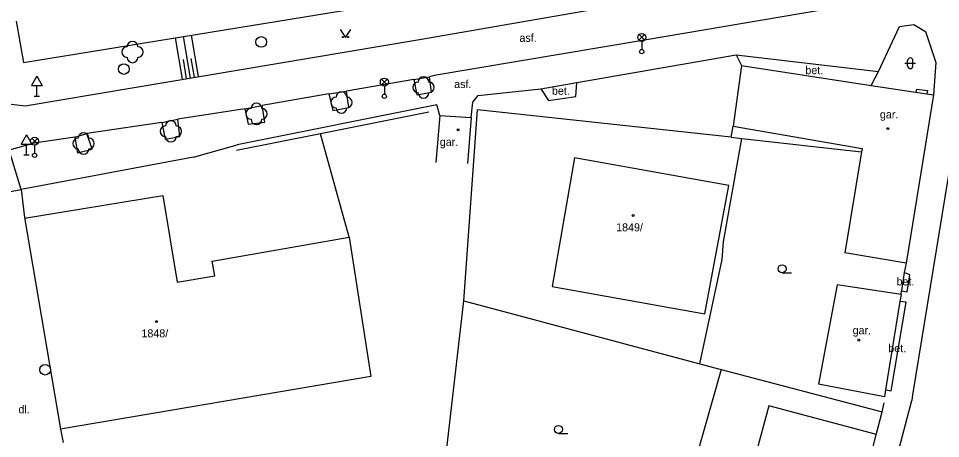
# Model space of a CAD drawing. Extents: x -737812 to -729375, y -1123000 to -1115500.
# Drawn here: x -735532.9 to -735446.5, y -1119123.4 to -1119084 of the extents above; entities that cross this region are included whole.
import ezdxf

# ---------------------------------------------------------------- set-up
doc = ezdxf.new("R2010")
doc.units = 0
for name, color, linetype in [('Doplněk polohopisu', 7, 'Continuous'), ('Doplňkové značky', 7, 'Continuous'), ('Hranice - ploty_ zdi', 7, 'Continuous'), ('Hranice parcel a úz_ celk', 7, 'Continuous'), ('Komunikace', 7, 'Continuous'), ('Pomocné popisy', 7, 'Continuous'), ('Popisy budov', 7, 'Continuous'), ('Povr_ zn_ inž_ sítí - el_', 7, 'Continuous'), ('Povr_ zn_ inž_ sítí - kan_', 7, 'Continuous'), ('Stavební objekty', 7, 'Continuous'), ('Výškopis', 7, 'Continuous'), ('Zeleň', 7, 'Continuous'), ('Značky druhů budov', 7, 'Continuous'), ('Značky druhů pozemků', 7, 'Continuous'), ('Čísla popisná', 7, 'Continuous')]:
    doc.layers.add(name, color=color, linetype=linetype)

msp = doc.modelspace()

# ---------------------------------------------------------------- linework, layer by layer
at = {"layer": 'Doplněk polohopisu'}
for p, q in [((-735452.33, -1119088.99), (-735450.36, -1119084.76)), ((-735450.36, -1119084.76), (-735449.02, -1119084.59)), ((-735449.02, -1119084.59), (-735447.92, -1119085.24)), ((-735447.92, -1119085.24), (-735446.96, -1119088.16)), ((-735480.57, -1119090.01), (-735465.65, -1119087.42)), ((-735465.65, -1119087.42), (-735465.16, -1119088.43)), ((-735465.65, -1119087.42), (-735452.33, -1119088.99)), ((-735446.96, -1119088.16), (-735447.17, -1119091.18)), ((-735494.19, -1119090.91), (-735494.38, -1119089.5)), ((-735453.02, -1119090.29), (-735452.33, -1119088.99)), ((-735495.86, -1119089.75), (-735495.58, -1119091.16)), ((-735483.95, -1119090.61), (-735480.57, -1119090.01)), ((-735480.69, -1119091.32), (-735480.57, -1119090.01)), ((-735503.81, -1119091.07), (-735503.45, -1119092.63)), ((-735501.94, -1119092.37), (-735502.15, -1119090.83)), ((-735495.58, -1119091.16), (-735494.19, -1119090.91)), ((-735490.33, -1119091.86), (-735489.82, -1119091.25)), ((-735489.82, -1119091.25), (-735483.95, -1119090.61)), ((-735483.95, -1119090.61), (-735483.25, -1119091.7)), ((-735483.25, -1119091.7), (-735480.69, -1119091.32)), ((-735448.78, -1119090.64), (-735448.84, -1119090.93)), ((-735448.78, -1119090.64), (-735447.75, -1119090.77)), ((-735447.75, -1119090.77), (-735447.8, -1119091.08)), ((-735493.68, -1119092.11), (-735512.38, -1119095.87)), ((-735509.79, -1119093.75), (-735510.06, -1119092.17)), ((-735493.42, -1119093.1), (-735493.68, -1119092.11)), ((-735490.48, -1119093.3), (-735490.33, -1119091.86)), ((-735511.67, -1119092.49), (-735511.36, -1119093.91)), ((-735503.45, -1119092.63), (-735501.94, -1119092.37)), ((-735519.44, -1119093.78), (-735519.14, -1119095.32)), ((-735517.77, -1119095.08), (-735517.94, -1119093.46)), ((-735511.36, -1119093.91), (-735509.79, -1119093.75)), ((-735525.96, -1119096.27), (-735526.47, -1119094.79)), ((-735527.6, -1119095.15), (-735527.35, -1119096.61)), ((-735519.14, -1119095.32), (-735517.77, -1119095.08)), ((-735532.63, -1119100.03), (-735533.75, -1119096.37)), ((-735527.35, -1119096.61), (-735525.96, -1119096.27)), ((-735537.71, -1119100.99), (-735532.63, -1119100.03)), ((-735449.74, -1119106.94), (-735449.92, -1119107.83)), ((-735449.4, -1119108.04), (-735449.92, -1119107.83)), ((-735449.65, -1119109.62), (-735449.4, -1119108.04)), ((-735450.21, -1119109.89), (-735450.16, -1119109.52)), ((-735450.16, -1119109.52), (-735449.65, -1119109.62)), ((-735451.15, -1119118.89), (-735449.74, -1119110.61)), ((-735449.74, -1119110.61), (-735450.32, -1119110.54)), ((-735451.66, -1119118.82), (-735451.15, -1119118.89))]:
    msp.add_line(p, q, dxfattribs=at)
at = {"layer": 'Doplňkové značky'}
for p, q in [((-735531.17, -1119089.434), (-735531.67, -1119090.3)), ((-735531.17, -1119089.434), (-735530.67, -1119090.3)), ((-735531.67, -1119090.3), (-735530.67, -1119090.3)), ((-735531.17, -1119091.3), (-735531.17, -1119090.3)), ((-735531.42, -1119091.3), (-735530.92, -1119091.3)), ((-735532.12, -1119094.934), (-735532.62, -1119095.8)), ((-735532.12, -1119094.934), (-735531.62, -1119095.8)), ((-735532.62, -1119095.8), (-735531.62, -1119095.8)), ((-735532.12, -1119096.8), (-735532.12, -1119095.8)), ((-735532.37, -1119096.8), (-735531.87, -1119096.8))]:
    msp.add_line(p, q, dxfattribs=at)
at = {"layer": 'Hranice - ploty_ zdi'}
for p, q in [((-735516.49, -1119097.02), (-735512.38, -1119095.87)), ((-735516.49, -1119097.02), (-735532.63, -1119100.03)), ((-735532.63, -1119100.03), (-735532.31, -1119102.68)), ((-735449.92, -1119107.83), (-735450.16, -1119109.52)), ((-735528.95, -1119122.48), (-735528.68, -1119123.73))]:
    msp.add_line(p, q, dxfattribs=at)
msp.add_lwpolyline([(-735494.43, -1119092.81), (-735504.59, -1119094.84), (-735512.47, -1119096.4)], dxfattribs=at)
at = {"layer": 'Hranice parcel a úz_ celk'}
for p, q in [((-735491.17, -1119110.47), (-735489.88, -1119092.57)), ((-735466.12, -1119095.15), (-735489.88, -1119092.57)), ((-735501.89, -1119104.52), (-735504.59, -1119094.84)), ((-735466.12, -1119095.15), (-735465.95, -1119094.12)), ((-735466.12, -1119095.15), (-735465.14, -1119095.26)), ((-735465.14, -1119095.26), (-735453.92, -1119096.51)), ((-735493.28, -1119128.75), (-735491.17, -1119110.47)), ((-735491.17, -1119110.47), (-735469.05, -1119116.38)), ((-735469.05, -1119116.38), (-735467.06, -1119116.91)), ((-735467.06, -1119116.91), (-735471.97, -1119134.11)), ((-735467.06, -1119116.91), (-735451.99, -1119120.86))]:
    msp.add_line(p, q, dxfattribs=at)
msp.add_lwpolyline([(-735469.05, -1119116.38), (-735466.97, -1119106.61), (-735466.84, -1119104.95), (-735465.14, -1119095.26)], dxfattribs=at)
at = {"layer": 'Komunikace'}
for p, q in [((-735532.42, -1119088.16), (-735427.91, -1119071.1)), ((-735447.79, -1119081.55), (-735474.05, -1119086.03)), ((-735495.33, -1119085.98), (-735474.06, -1119082.31)), ((-735533.1, -1119084.28), (-735532.42, -1119088.16)), ((-735532.24, -1119092.2), (-735495.33, -1119085.98)), ((-735474.05, -1119086.03), (-735493.95, -1119089.38)), ((-735495.86, -1119089.75), (-735494.38, -1119089.5)), ((-735493.95, -1119089.38), (-735494.38, -1119089.5)), ((-735495.86, -1119089.75), (-735502.15, -1119090.83)), ((-735503.81, -1119091.07), (-735510.06, -1119092.17)), ((-735503.81, -1119091.07), (-735502.15, -1119090.83)), ((-735534.3, -1119091.97), (-735532.24, -1119092.2)), ((-735511.67, -1119092.49), (-735510.06, -1119092.17)), ((-735444.71, -1119092.18), (-735449.13, -1119119.27)), ((-735511.67, -1119092.49), (-735517.94, -1119093.46)), ((-735519.44, -1119093.78), (-735526.47, -1119094.79)), ((-735519.44, -1119093.78), (-735517.94, -1119093.46)), ((-735527.6, -1119095.15), (-735526.47, -1119094.79)), ((-735531.4, -1119095.7), (-735533.75, -1119096.37)), ((-735527.6, -1119095.15), (-735531.4, -1119095.7)), ((-735452.72, -1119133.11), (-735449.22, -1119119.8)), ((-735449.13, -1119119.27), (-735449.22, -1119119.8))]:
    msp.add_line(p, q, dxfattribs=at)
at = {"layer": 'Povr_ zn_ inž_ sítí - el_'}
for p, q in [((-735474.764, -1119086.058), (-735474.236, -1119085.53)), ((-735474.228, -1119086.055), (-735474.756, -1119085.526)), ((-735474.5, -1119086.17), (-735474.5, -1119086.92)), ((-735498.874, -1119090.248), (-735498.346, -1119089.72)), ((-735498.338, -1119090.245), (-735498.866, -1119089.716)), ((-735498.61, -1119090.36), (-735498.61, -1119091.11)), ((-735531.634, -1119095.778), (-735531.106, -1119095.25)), ((-735531.098, -1119095.775), (-735531.626, -1119095.246)), ((-735531.37, -1119095.89), (-735531.37, -1119096.64))]:
    msp.add_line(p, q, dxfattribs=at)
for centre, radius in [((-735474.5, -1119085.795), 0.375), ((-735474.5, -1119087.12), 0.2), ((-735498.61, -1119089.985), 0.375), ((-735498.61, -1119091.31), 0.2), ((-735531.37, -1119095.515), 0.375), ((-735531.37, -1119096.84), 0.2)]:
    msp.add_circle(centre, radius, dxfattribs=at)
at = {"layer": 'Povr_ zn_ inž_ sítí - kan_'}
for centre in [(-735510.14, -1119086.22), (-735523.01, -1119088.76), (-735530.38, -1119116.92)]:
    msp.add_circle(centre, 0.5, dxfattribs=at)
at = {"layer": 'Stavební objekty'}
for p, q in [((-735465.16, -1119088.43), (-735465.95, -1119094.12)), ((-735465.16, -1119088.43), (-735453.02, -1119090.29)), ((-735453.02, -1119090.29), (-735447.17, -1119091.18)), ((-735447.17, -1119091.18), (-735449.74, -1119106.94)), ((-735493.42, -1119093.1), (-735493.8, -1119097.52)), ((-735493.42, -1119093.1), (-735490.48, -1119093.3)), ((-735490.48, -1119093.3), (-735490.81, -1119097.62)), ((-735466.34, -1119099.68), (-735480.79, -1119097.09)), ((-735532.31, -1119102.68), (-735528.95, -1119122.48)), ((-735449.74, -1119106.94), (-735455.48, -1119105.98)), ((-735450.21, -1119109.89), (-735456.21, -1119108.96)), ((-735450.21, -1119109.89), (-735450.32, -1119110.54)), ((-735450.32, -1119110.54), (-735451.66, -1119118.82)), ((-735451.78, -1119119.47), (-735457.96, -1119118.28)), ((-735451.66, -1119118.82), (-735451.78, -1119119.47)), ((-735454.88, -1119131.97), (-735452.54, -1119123.01))]:
    msp.add_line(p, q, dxfattribs=at)
for points in [[(-735465.95, -1119094.12), (-735453.87, -1119096.21), (-735453.92, -1119096.51), (-735455.48, -1119105.98)], [(-735480.79, -1119097.09), (-735482.9, -1119109.12), (-735468.61, -1119111.68), (-735466.34, -1119099.68)], [(-735532.3, -1119102.73), (-735519.37, -1119100.59), (-735518, -1119108.73), (-735514.49, -1119108.12), (-735514.73, -1119106.76), (-735501.89, -1119104.52)], [(-735501.89, -1119104.52), (-735499.89, -1119117.56), (-735528.95, -1119122.48)], [(-735456.21, -1119108.96), (-735457.96, -1119118.28)], [(-735452.53, -1119122.98), (-735462.6, -1119120.32), (-735464.12, -1119125.96), (-735465.32, -1119125.62), (-735466.2, -1119128.88), (-735465, -1119129.21), (-735465.7, -1119131.8), (-735457.88, -1119133.76), (-735457.28, -1119131.35)], [(-735452.54, -1119123.01), (-735451.99, -1119120.86), (-735451.8, -1119120.02)]]:
    msp.add_lwpolyline(points, dxfattribs=at)
at = {"layer": 'Výškopis'}
for p, q in [((-735518.19, -1119085.84), (-735517.53, -1119089.72)), ((-735517.45, -1119085.72), (-735516.79, -1119089.6)), ((-735516.71, -1119085.6), (-735516.05, -1119089.47)), ((-735517.46, -1119087.88), (-735517.16, -1119089.66)), ((-735516.72, -1119087.76), (-735516.42, -1119089.53))]:
    msp.add_line(p, q, dxfattribs=at)
at = {"layer": 'Zeleň'}
for centre in [(-735522.2, -1119087.17), (-735494.94, -1119090.48), (-735502.63, -1119091.89), (-735510.59, -1119092.96), (-735518.6, -1119094.59), (-735526.78, -1119095.73)]:
    msp.add_circle(centre, 0.0005, dxfattribs=at)
for centre, start, end in [((-735522.2, -1119086.67), 0, 179.99999), ((-735522.7, -1119087.17), 89.99999, 269.99999), ((-735521.7, -1119087.17), 270, 89.99999), ((-735522.2, -1119087.67), 179.99999, 359.99999), ((-735494.94, -1119089.98), 0, 179.99999), ((-735495.44, -1119090.48), 89.99999, 269.99999), ((-735494.44, -1119090.48), 270, 89.99999), ((-735503.13, -1119091.89), 89.99999, 269.99999), ((-735502.63, -1119091.39), 0, 179.99999), ((-735502.13, -1119091.89), 270, 89.99999), ((-735494.94, -1119090.98), 179.99999, 359.99999), ((-735510.59, -1119092.46), 0, 179.99999), ((-735511.09, -1119092.96), 89.99999, 269.99999), ((-735510.09, -1119092.96), 270, 89.99999), ((-735502.63, -1119092.39), 179.99999, 359.99999), ((-735518.6, -1119094.09), 0, 179.99999), ((-735510.59, -1119093.46), 179.99999, 359.99999), ((-735526.78, -1119095.23), 0, 179.99999), ((-735519.1, -1119094.59), 89.99999, 269.99999), ((-735518.1, -1119094.59), 270, 89.99999), ((-735527.28, -1119095.73), 89.99999, 269.99999), ((-735526.28, -1119095.73), 270, 89.99999), ((-735518.6, -1119095.09), 179.99999, 359.99999), ((-735526.78, -1119096.23), 179.99999, 359.99999)]:
    msp.add_arc(centre, 0.5, start, end, dxfattribs=at)
at = {"layer": 'Značky druhů budov'}
for centre in [(-735491.71, -1119094.46), (-735451.45, -1119094.34), (-735475.31, -1119102.481), (-735519.95, -1119112.42), (-735454.18, -1119114.16)]:
    msp.add_circle(centre, 0.0875, dxfattribs=at)
at = {"layer": 'Značky druhů pozemků'}
for p, q in [((-735449.6, -1119088.47), (-735449.6, -1119087.97)), ((-735449.1, -1119088.47), (-735449.1, -1119087.97)), ((-735449.85, -1119088.22), (-735448.85, -1119088.22)), ((-735461.36, -1119107.845), (-735460.485, -1119107.845)), ((-735482.31, -1119122.895), (-735481.435, -1119122.895))]:
    msp.add_line(p, q, dxfattribs=at)
msp.add_lwpolyline([(-735502.75, -1119085.06), (-735502.25, -1119085.81), (-735501.75, -1119085.06)], dxfattribs=at)
for centre, radius in [((-735502.501, -1119085.76), 0.05), ((-735502.001, -1119085.76), 0.05), ((-735461.36, -1119107.47), 0.375), ((-735482.31, -1119122.52), 0.375)]:
    msp.add_circle(centre, radius, dxfattribs=at)
for centre, start, end in [((-735449.35, -1119087.97), 0, 179.99999), ((-735449.35, -1119088.47), 179.99999, 359.99999)]:
    msp.add_arc(centre, 0.25, start, end, dxfattribs=at)

# ---------------------------------------------------------------- texts
at = {"layer": 'Pomocné popisy'}
for s, p in [('asf.', (-735485.96, -1119086.21)), ('bet.', (-735459.18, -1119089.24)), ('asf.', (-735492.07, -1119090.54)), ('bet.', (-735482.91, -1119091.17)), ('bet.', (-735450.64, -1119109.03)), ('bet.', (-735451.41, -1119115.28)), ('dl.', (-735532.88, -1119121.01))]:
    msp.add_text(s, height=0.75, dxfattribs=at).set_placement(p)
at = {"layer": 'Popisy budov'}
for p in [(-735452.2, -1119093.38), (-735493.42, -1119095.96), (-735454.75, -1119113.6)]:
    msp.add_text('gar.', height=0.75, dxfattribs=at).set_placement(p)
at = {"layer": 'Čísla popisná'}
for s, p in [('1849/', (-735476.9, -1119103.96)), ('1848/', (-735521.36, -1119113.89))]:
    msp.add_text(s, height=0.75, dxfattribs=at).set_placement(p)

doc.saveas('drawing.dxf')
